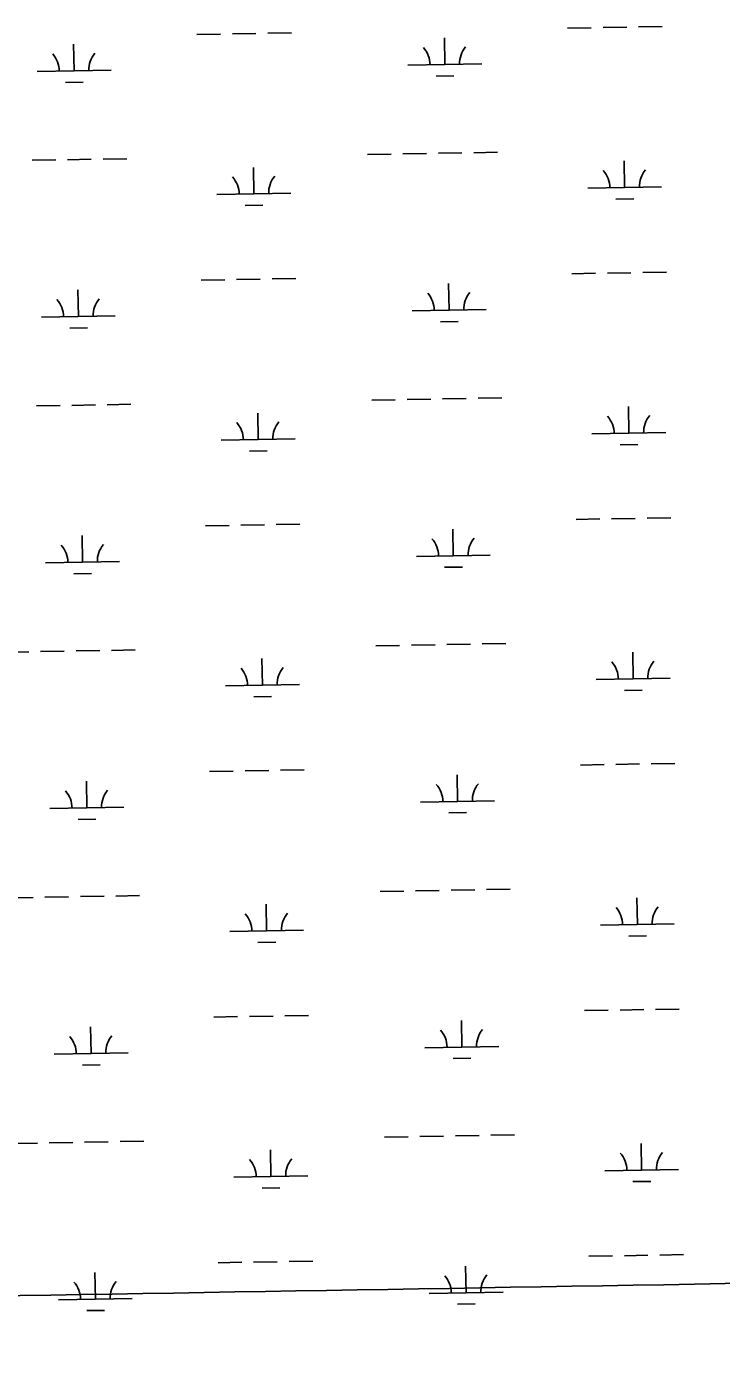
# Model space of a CAD drawing. Extents: x 3892998 to 3931244, y 278583 to 304547.
# Drawn here: x 3901302 to 3902243, y 296135 to 297925 of the extents above; entities that cross this region are included whole.
import ezdxf

# ---------------------------------------------------------------- set-up
doc = ezdxf.new("R2010")
doc.units = 0
doc.layers.add('V-GRID-MAJR', color=7, linetype='Continuous')
doc.layers.add('V-WETL-SWMP', color=7, linetype='Continuous')

msp = doc.modelspace()

# ---------------------------------------------------------------- linework, layer by layer
at = {"layer": 'V-GRID-MAJR'}
msp.add_spline([(3897060.6180000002, 296135.19), (3902372.4110000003, 296225.205), (3907684.191, 296315.993), (3912995.9590000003, 296407.553), (3918307.7120000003, 296499.886), (3923619.453, 296592.991), (3928931.179, 296686.869), (3928931.18, 296686.869)], degree=3, dxfattribs=at)
at = {"layer": 'V-WETL-SWMP'}
for p, q in [((3902034.6283527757, 297923.2655953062), (3902066.6235594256, 297923.8194374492)), ((3902082.62116275, 297924.09635852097), (3902114.6163693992, 297924.65020066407)), ((3902130.613972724, 297924.9271217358), (3902162.609179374, 297925.48096387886)), ((3901532.7955346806, 297914.57878898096), (3901564.79074133, 297915.132631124)), ((3901580.788344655, 297915.4095521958), (3901612.7835513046, 297915.96339433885)), ((3901628.781154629, 297916.2403154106), (3901660.7763612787, 297916.7941575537)), ((3901868.3929676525, 297873.9510786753), (3901867.769895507, 297909.94568624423)), ((3901366.5601495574, 297865.26427235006), (3901365.937077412, 297901.25887991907)), ((3901818.400457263, 297873.0857003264), (3901918.385478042, 297874.8164570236)), ((3901316.567639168, 297864.39889400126), (3901416.5526599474, 297866.12965069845)), ((3901856.661838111, 297858.31469927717), (3901880.658243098, 297858.7300808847)), ((3901354.829020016, 297849.62789295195), (3901378.825425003, 297850.0432745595)), ((3901309.8030999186, 297744.1928112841), (3901341.798306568, 297744.7466534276)), ((3901357.795909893, 297745.0235744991), (3901389.7911165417, 297745.57741664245)), ((3901405.788719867, 297745.854337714), (3901437.783926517, 297746.40817985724)), ((3901763.643108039, 297752.0488543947), (3901795.6383146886, 297752.602696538)), ((3901811.6359180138, 297752.87961760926), (3901843.631124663, 297753.4334597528)), ((3901859.6287279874, 297753.71038082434), (3901891.6239346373, 297754.2642229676)), ((3901907.621537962, 297754.54114403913), (3901939.616744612, 297755.09498618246)), ((3902111.7853029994, 297707.32564995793), (3902111.162230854, 297743.32025752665)), ((3901609.9524849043, 297698.6388436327), (3901609.329412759, 297734.63345120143)), ((3902061.79279261, 297706.4602716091), (3902161.77781339, 297708.1910283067)), ((3901559.9599745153, 297697.77346528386), (3901659.944995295, 297699.5042219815)), ((3902100.0541734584, 297691.6892705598), (3902124.050578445, 297692.1046521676)), ((3901598.221355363, 297683.0024642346), (3901622.21776035, 297683.41784584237)), ((3901538.5533270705, 297581.9536202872), (3901570.54853372, 297582.5074624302)), ((3901586.5461370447, 297582.78438350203), (3901618.5413436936, 297583.3382256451)), ((3901634.538947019, 297583.6151467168), (3901666.5341536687, 297584.1689888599)), ((3902040.3861451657, 297590.6404266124), (3902072.3813518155, 297591.19426875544)), ((3902088.3789551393, 297591.4711898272), (3902120.374161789, 297592.0250319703)), ((3902136.371765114, 297592.30195304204), (3902168.3669717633, 297592.8557951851)), ((3901372.317941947, 297532.6391036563), (3901371.6948698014, 297568.6337112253)), ((3901874.1507600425, 297541.3259099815), (3901873.5276878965, 297577.32051755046)), ((3901322.325431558, 297531.7737253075), (3901422.310452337, 297533.5044820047)), ((3901824.1582496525, 297540.46053163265), (3901924.1432704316, 297542.19128832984)), ((3901360.586812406, 297517.0027242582), (3901384.5832173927, 297517.4181058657)), ((3901862.419630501, 297525.6895305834), (3901886.4160354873, 297526.10491219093)), ((3901865.3865203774, 297421.08521213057), (3901897.3817270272, 297421.63905427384)), ((3901913.379330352, 297421.91597534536), (3901945.3745370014, 297422.4698174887)), ((3901315.560892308, 297411.56764259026), (3901347.5560989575, 297412.1214847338)), ((3901363.5537022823, 297412.39840580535), (3901395.5489089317, 297412.9522479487)), ((3901411.546512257, 297413.2291690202), (3901443.5417189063, 297413.78301116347)), ((3901769.4009004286, 297419.4236857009), (3901801.3961070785, 297419.9775278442)), ((3901817.3937104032, 297420.2544489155), (3901849.388917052, 297420.80829105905)), ((3902117.5430953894, 297374.7004812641), (3902116.920023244, 297410.6950888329)), ((3901615.7102772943, 297366.01367493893), (3901615.087205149, 297402.00828250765)), ((3902067.5505849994, 297373.8351029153), (3902167.5356057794, 297375.56585961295)), ((3901565.7177669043, 297365.1482965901), (3901665.7027876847, 297366.87905328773)), ((3901603.9791477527, 297350.3772955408), (3901627.9755527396, 297350.7926771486)), ((3902105.811965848, 297359.06410186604), (3902129.808370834, 297359.47948347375)), ((3902142.129557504, 297259.67678434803), (3902174.1247641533, 297260.2306264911)), ((3901544.31111946, 297249.3284515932), (3901576.30632611, 297249.8822937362)), ((3901592.303929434, 297250.15921480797), (3901624.2991360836, 297250.71305695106)), ((3901640.2967394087, 297250.9899780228), (3901672.291946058, 297251.54382016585)), ((3901879.908552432, 297208.7007412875), (3901879.285480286, 297244.69534885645)), ((3902046.1439375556, 297258.0152579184), (3902078.139144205, 297258.56910006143)), ((3902094.1367475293, 297258.8460211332), (3902126.1319541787, 297259.3998632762)), ((3901378.075734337, 297200.0139349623), (3901377.4526621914, 297236.0085425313)), ((3901829.9160420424, 297207.83536293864), (3901929.9010628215, 297209.5661196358)), ((3901328.083223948, 297199.1485566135), (3901428.068244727, 297200.8793133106)), ((3901868.177422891, 297193.0643618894), (3901892.1738278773, 297193.4797434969)), ((3901366.3446047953, 297184.37755556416), (3901390.3410097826, 297184.7929371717)), ((3901417.304304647, 297080.6040003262), (3901449.299511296, 297081.15784246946)), ((3901775.1586928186, 297086.79851700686), (3901807.1538994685, 297087.3523591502)), ((3901823.1515027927, 297087.6292802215), (3901855.146709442, 297088.183122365)), ((3901871.1443127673, 297088.46004343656), (3901903.1395194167, 297089.0138855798)), ((3901919.137122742, 297089.29080665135), (3901951.1323293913, 297089.8446487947)), ((3901273.3258747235, 297078.1117106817), (3901305.3210813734, 297078.66555282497)), ((3901321.318684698, 297078.94247389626), (3901353.3138913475, 297079.4963160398)), ((3901369.3114946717, 297079.77323711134), (3901401.3067013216, 297080.3270792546)), ((3901621.468069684, 297033.3885062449), (3901620.8449975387, 297069.38311381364)), ((3902123.3008877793, 297042.0753125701), (3902122.677815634, 297078.06992013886)), ((3901571.475559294, 297032.5231278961), (3901671.460580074, 297034.2538845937)), ((3902073.308377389, 297041.2099342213), (3902173.2933981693, 297042.94069091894)), ((3901609.7369401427, 297017.7521268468), (3901633.7333451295, 297018.1675084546)), ((3902111.569758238, 297026.438933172), (3902135.566163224, 297026.85431477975)), ((3902051.9017299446, 296925.3900892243), (3902083.8969365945, 296925.9439313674)), ((3902099.8945399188, 296926.2208524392), (3902131.8897465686, 296926.7746945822)), ((3902147.8873498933, 296927.051615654), (3902179.8825565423, 296927.60545779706)), ((3901383.833526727, 296867.38876626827), (3901383.210454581, 296903.3833738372)), ((3901550.06891185, 296916.70328289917), (3901582.0641185, 296917.2571250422)), ((3901598.0617218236, 296917.53404611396), (3901630.0569284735, 296918.08788825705)), ((3901646.054531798, 296918.3648093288), (3901678.0497384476, 296918.91865147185)), ((3901885.6663448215, 296876.0755725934), (3901885.0432726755, 296912.07018016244)), ((3901333.841016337, 296866.5233879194), (3901433.8260371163, 296868.2541446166)), ((3901835.673834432, 296875.21019424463), (3901935.6588552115, 296876.9409509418)), ((3901372.1023971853, 296851.75238687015), (3901396.0988021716, 296852.1677684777)), ((3901873.93521528, 296860.4391931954), (3901897.931620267, 296860.85457480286)), ((3901279.0836671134, 296745.4865419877), (3901311.0788737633, 296746.04038413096)), ((3901327.0764770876, 296746.31730520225), (3901359.071683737, 296746.8711473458)), ((3901375.0692870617, 296747.14806841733), (3901407.0644937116, 296747.7019105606)), ((3901423.0620970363, 296747.9788316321), (3901455.0573036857, 296748.53267377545)), ((3901780.9164852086, 296754.17334831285), (3901812.911691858, 296754.7271904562)), ((3901828.909295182, 296755.00411152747), (3901860.904501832, 296755.55795367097)), ((3901876.902105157, 296755.8348747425), (3901908.897311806, 296756.3887168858)), ((3901924.8949151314, 296756.66563795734), (3901956.8901217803, 296757.2194801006)), ((3902129.058680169, 296709.4501438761), (3902128.4356080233, 296745.4447514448)), ((3901627.225862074, 296700.76333755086), (3901626.6027899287, 296736.75794511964)), ((3902079.066169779, 296708.5847655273), (3902179.0511905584, 296710.31552222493)), ((3901577.2333516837, 296699.89795920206), (3901677.2183724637, 296701.6287158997)), ((3902117.3275506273, 296693.81376447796), (3902141.323955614, 296694.22914608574)), ((3901615.4947325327, 296685.1269581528), (3901639.491137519, 296685.5423397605)), ((3901555.82670424, 296584.0781142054), (3901587.82191089, 296584.6319563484)), ((3901603.8195142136, 296584.9088774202), (3901635.8147208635, 296585.4627195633)), ((3901651.812324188, 296585.73964063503), (3901683.8075308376, 296586.29348277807)), ((3902057.6595223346, 296592.76492053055), (3902089.6547289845, 296593.31876267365)), ((3902105.6523323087, 296593.5956837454), (3902137.6475389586, 296594.14952588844)), ((3902153.645142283, 296594.4264469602), (3902185.6403489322, 296594.9802891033)), ((3901389.5913191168, 296534.7635975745), (3901388.968246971, 296570.75820514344)), ((3901891.4241372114, 296543.45040389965), (3901890.8010650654, 296579.44501146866)), ((3901841.4316268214, 296542.58502555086), (3901941.4166476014, 296544.31578224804)), ((3901339.5988087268, 296533.89821922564), (3901439.583829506, 296535.6289759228)), ((3901879.69300767, 296527.8140245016), (3901903.6894126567, 296528.2294061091)), ((3901377.8601895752, 296519.1272181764), (3901401.8565945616, 296519.5425997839)), ((3901786.6742775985, 296421.5481796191), (3901818.669484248, 296422.1020217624)), ((3901834.667087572, 296422.3789428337), (3901866.662294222, 296422.9327849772)), ((3901882.6598975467, 296423.2097060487), (3901914.655104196, 296423.76354819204)), ((3901930.652707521, 296424.04046926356), (3901962.6479141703, 296424.59431140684)), ((3901284.8414595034, 296412.86137329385), (3901316.836666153, 296413.4152154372)), ((3901332.8342694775, 296413.69213650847), (3901364.829476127, 296414.24597865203)), ((3901380.8270794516, 296414.52289972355), (3901412.8222861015, 296415.0767418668)), ((3901428.819889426, 296415.35366293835), (3901460.8150960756, 296415.9075050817)), ((3901632.9836544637, 296368.1381688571), (3901632.360582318, 296404.13277642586)), ((3902134.816472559, 296376.8249751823), (3902134.1934004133, 296412.819582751)), ((3901582.9911440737, 296367.2727905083), (3901682.9761648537, 296369.00354720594)), ((3902084.823962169, 296375.95959683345), (3902184.8089829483, 296377.6903535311)), ((3901621.2525249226, 296352.50178945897), (3901645.248929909, 296352.91717106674)), ((3902123.0853430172, 296361.1885957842), (3902147.081748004, 296361.60397739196)), ((3902063.417314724, 296260.13975183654), (3902095.412521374, 296260.6935939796)), ((3902111.4101246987, 296260.9705150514), (3902143.405331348, 296261.52435719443)), ((3902159.4029346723, 296261.8012782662), (3902191.398141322, 296262.3551204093)), ((3901561.5844966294, 296251.4529455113), (3901593.5797032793, 296252.0067876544)), ((3901609.5773066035, 296252.2837087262), (3901641.5725132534, 296252.8375508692)), ((3901657.5701165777, 296253.114471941), (3901689.565323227, 296253.66831408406)), ((3901897.181929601, 296210.82523520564), (3901896.5588574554, 296246.81984277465)), ((3901395.3491115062, 296202.1384288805), (3901394.7260393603, 296238.13303644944)), ((3901847.1894192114, 296209.95985685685), (3901947.174439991, 296211.69061355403)), ((3901345.3566011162, 296201.2730505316), (3901445.341621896, 296203.0038072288)), ((3901383.6179819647, 296186.50204948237), (3901407.6143869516, 296186.9174310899)), ((3901885.4508000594, 296195.18885580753), (3901909.4472050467, 296195.6042374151))]:
    msp.add_line(p, q, dxfattribs=at)
for centre, radius, start, end in [((3901311.317270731, 297864.78288359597), 35.24628790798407, 0.21987999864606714, 41.7635383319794), ((3901421.786593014, 297866.6951252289), 35.24628790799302, 140.21987699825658, 181.7635353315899), ((3901813.150088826, 297873.4696899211), 35.24628790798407, 0.21987999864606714, 41.7635383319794), ((3901923.619411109, 297875.38193155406), 35.24628790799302, 140.21987699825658, 181.7635353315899), ((3902056.542424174, 297706.8442612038), 35.24628790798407, 0.21987999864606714, 41.7635383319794), ((3902167.0117464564, 297708.7565028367), 35.24628790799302, 140.21987699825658, 181.7635353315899), ((3901554.7096060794, 297698.15745487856), 35.24628790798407, 0.21987999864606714, 41.7635383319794), ((3901665.1789283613, 297700.0696965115), 35.24628790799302, 140.21987699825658, 181.7635353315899), ((3901818.907881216, 297540.84452122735), 35.24628790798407, 0.21987999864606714, 41.7635383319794), ((3901929.377203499, 297542.7567628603), 35.24628790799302, 140.21987699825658, 181.7635353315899), ((3901317.075063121, 297532.1577149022), 35.24628790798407, 0.21987999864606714, 41.7635383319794), ((3901427.544385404, 297534.0699565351), 35.24628790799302, 140.21987699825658, 181.7635353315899), ((3901560.4673984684, 297365.5322861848), 35.24628790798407, 0.21987999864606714, 41.7635383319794), ((3901670.9367207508, 297367.4445278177), 35.24628790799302, 140.21987699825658, 181.7635353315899), ((3902062.3002165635, 297374.21909251), 35.24628790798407, 0.21987999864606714, 41.7635383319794), ((3902172.769538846, 297376.13133414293), 35.24628790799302, 140.21987699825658, 181.7635353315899), ((3901824.665673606, 297208.21935253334), 35.24628790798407, 0.21987999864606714, 41.7635383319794), ((3901935.134995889, 297210.1315941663), 35.24628790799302, 140.21987699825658, 181.7635353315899), ((3901322.832855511, 297199.5325462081), 35.24628790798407, 0.21987999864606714, 41.7635383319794), ((3901433.302177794, 297201.4447878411), 35.24628790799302, 140.21987699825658, 181.7635353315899), ((3902068.058008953, 297041.593923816), 35.24628790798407, 0.21987999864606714, 41.7635383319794), ((3902178.527331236, 297043.5061654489), 35.24628790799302, 140.21987699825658, 181.7635353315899), ((3901566.2251908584, 297032.9071174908), 35.24628790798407, 0.21987999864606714, 41.7635383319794), ((3901676.6945131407, 297034.8193591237), 35.24628790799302, 140.21987699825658, 181.7635353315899), ((3901328.5906479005, 296866.9073775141), 35.24628790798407, 0.21987999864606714, 41.7635383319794), ((3901439.0599701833, 296868.81961914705), 35.24628790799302, 140.21987699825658, 181.7635353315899), ((3901830.4234659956, 296875.59418383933), 35.24628790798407, 0.21987999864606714, 41.7635383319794), ((3901940.8927882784, 296877.50642547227), 35.24628790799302, 140.21987699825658, 181.7635353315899), ((3901571.982983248, 296700.28194879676), 35.24628790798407, 0.21987999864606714, 41.7635383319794), ((3901682.4523055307, 296702.1941904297), 35.24628790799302, 140.21987699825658, 181.7635353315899), ((3902073.815801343, 296708.9687551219), 35.24628790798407, 0.21987999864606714, 41.7635383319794), ((3902184.285123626, 296710.8809967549), 35.24628790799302, 140.21987699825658, 181.7635353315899), ((3901836.181258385, 296542.96901514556), 35.24628790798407, 0.21987999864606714, 41.7635383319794), ((3901946.650580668, 296544.8812567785), 35.24628790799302, 140.21987699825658, 181.7635353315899), ((3901334.3484402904, 296534.28220882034), 35.24628790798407, 0.21987999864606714, 41.7635383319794), ((3901444.8177625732, 296536.1944504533), 35.24628790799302, 140.21987699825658, 181.7635353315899), ((3902190.0429160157, 296378.2558280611), 35.24628790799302, 140.21987699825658, 181.7635353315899), ((3901577.740775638, 296367.656780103), 35.24628790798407, 0.21987999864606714, 41.7635383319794), ((3901688.2100979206, 296369.5690217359), 35.24628790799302, 140.21987699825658, 181.7635353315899), ((3902079.573593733, 296376.34358642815), 35.24628790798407, 0.21987999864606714, 41.7635383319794), ((3901340.10623268, 296201.65704012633), 35.24628790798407, 0.21987999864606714, 41.7635383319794), ((3901450.5755549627, 296203.56928175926), 35.24628790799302, 140.21987699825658, 181.7635353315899), ((3901841.9390507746, 296210.34384645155), 35.24628790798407, 0.21987999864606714, 41.7635383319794), ((3901952.4083730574, 296212.2560880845), 35.24628790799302, 140.21987699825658, 181.7635353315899)]:
    msp.add_arc(centre, radius, start, end, dxfattribs=at)

doc.saveas('drawing.dxf')
